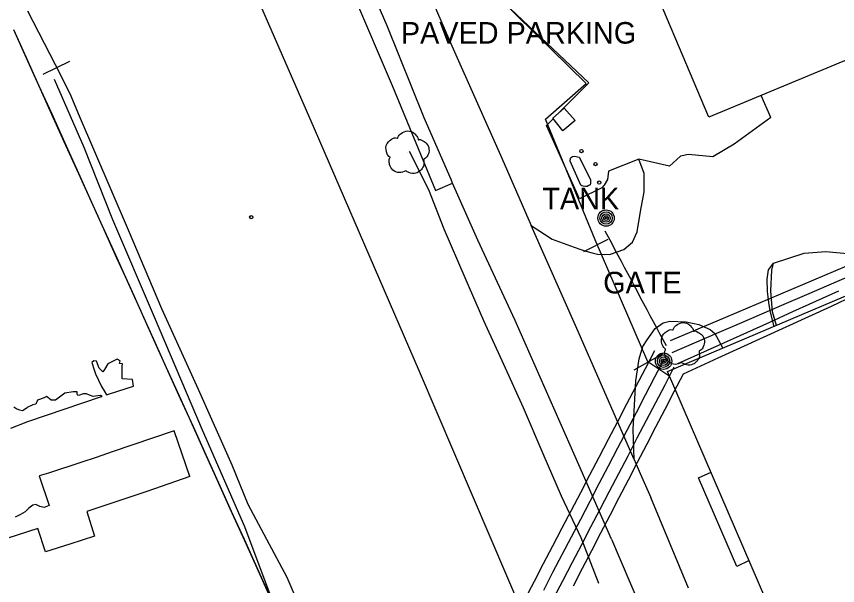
# Model space of a CAD drawing. Extents: x 368532 to 392481, y 10654822 to 10676899.
# Drawn here: x 378473.3 to 378663.9, y 10661000.4 to 10661132.5 of the extents above; entities that cross this region are included whole.
import ezdxf

# ---------------------------------------------------------------- set-up
doc = ezdxf.new("R2010")
doc.units = 0
for name, color, linetype in [('p_Catenary', 7, 'Continuous'), ('p_dtm retaining wall', 7, 'Continuous'), ('p_dtm sidewalk', 7, 'Continuous'), ('p_dtm slab', 7, 'Continuous'), ('p_railroad rr control', 7, 'Continuous'), ('p_road - paved curb', 7, 'Continuous'), ('p_road general road feature', 7, 'Continuous'), ('p_structure building', 7, 'Continuous'), ('p_structure fence', 7, 'Continuous'), ('p_structure tank', 7, 'Continuous'), ('p_structure unidentified', 7, 'Continuous'), ('p_utility general pole', 7, 'Continuous'), ('p_veg tree', 7, 'Continuous')]:
    doc.layers.add(name, color=color, linetype=linetype)

msp = doc.modelspace()

# ---------------------------------------------------------------- linework, layer by layer
at = {"layer": 'p_Catenary'}
for points in [[(378472.67, 10661129.45), (378475.62, 10661122.91), (378478.57, 10661116.37), (378481.53, 10661109.83), (378484.48, 10661103.29), (378487.44, 10661096.75), (378490.39, 10661090.21), (378493.34, 10661083.68), (378496.3, 10661077.14), (378499.25, 10661070.6), (378502.21, 10661064.06), (378505.16, 10661057.52), (378508.12, 10661050.98), (378511.07, 10661044.45), (378514.02, 10661037.91), (378516.98, 10661031.37), (378519.93, 10661024.83), (378522.89, 10661018.29), (378525.84, 10661011.75), (378528.79, 10661005.21), (378531.75, 10660998.68)], [(378472.94, 10661128.7), (378475.89, 10661122.17), (378478.85, 10661115.64), (378481.81, 10661109.11), (378484.76, 10661102.58), (378487.72, 10661096.05), (378490.67, 10661089.52), (378493.63, 10661082.99), (378496.59, 10661076.46), (378499.54, 10661069.93), (378502.5, 10661063.4), (378505.45, 10661056.87), (378508.41, 10661050.34), (378511.37, 10661043.81), (378514.32, 10661037.28), (378517.28, 10661030.75), (378520.23, 10661024.22), (378523.19, 10661017.69), (378526.15, 10661011.16), (378529.1, 10661004.63), (378532.06, 10660998.1)], [(378609.9, 10661082.69), (378610.65, 10661081.29), (378611.39, 10661079.89), (378612.14, 10661078.49), (378612.88, 10661077.09), (378613.63, 10661075.69), (378614.37, 10661074.29), (378615.12, 10661072.88), (378615.87, 10661071.48), (378616.61, 10661070.08), (378617.36, 10661068.68), (378618.1, 10661067.28), (378618.85, 10661065.88), (378619.59, 10661064.48), (378620.34, 10661063.08), (378621.08, 10661061.68), (378621.83, 10661060.28), (378622.57, 10661058.87), (378623.32, 10661057.47), (378624.07, 10661056.07)], [(378625.13, 10661057.26), (378637.92, 10661062.68), (378643.03, 10661064.85), (378648.15, 10661067.02), (378653.26, 10661069.18), (378658.38, 10661071.35), (378663.5, 10661073.52), (378668.61, 10661075.69)], [(378625.47, 10661054.45), (378635.9, 10661058.95), (378641.1, 10661061.19), (378646.31, 10661063.44), (378651.51, 10661065.68), (378656.72, 10661067.92), (378661.93, 10661070.17), (378667.13, 10661072.41)], [(378664.09, 10661068.71), (378658.75, 10661066.3), (378653.41, 10661063.89), (378648.07, 10661061.48), (378642.73, 10661059.07), (378637.39, 10661056.66), (378632.05, 10661054.25), (378626.71, 10661051.83)], [(378628.12, 10661049.51), (378636.21, 10661053.22), (378641.46, 10661055.63), (378646.7, 10661058.04), (378651.95, 10661060.45), (378657.2, 10661062.86), (378662.45, 10661065.26), (378667.69, 10661067.67)], [(378591.39, 10660997.32), (378593.53, 10661001.43), (378595.68, 10661005.55), (378597.83, 10661009.66), (378599.98, 10661013.78), (378602.13, 10661017.89), (378604.27, 10661022), (378606.42, 10661026.12), (378608.57, 10661030.23), (378610.72, 10661034.35), (378612.87, 10661038.46), (378615.01, 10661042.58), (378617.16, 10661046.69), (378619.31, 10661050.8), (378621.46, 10661054.92)], [(378595.69, 10660999.37), (378597.84, 10661003.49), (378599.99, 10661007.61), (378602.14, 10661011.73), (378604.29, 10661015.85), (378606.44, 10661019.97), (378608.59, 10661024.09), (378610.74, 10661028.21), (378612.89, 10661032.33), (378615.04, 10661036.45), (378617.19, 10661040.57), (378619.34, 10661044.69), (378621.49, 10661048.81), (378623.64, 10661052.93)], [(378598.05, 10660997.57), (378600.2, 10661001.69), (378602.35, 10661005.81), (378604.5, 10661009.93), (378606.65, 10661014.05), (378608.8, 10661018.17), (378610.95, 10661022.29), (378613.1, 10661026.41), (378615.25, 10661030.53), (378617.39, 10661034.65), (378619.54, 10661038.77), (378621.69, 10661042.89), (378623.84, 10661047.01), (378625.99, 10661051.13)], [(378602.6, 10661000.35), (378604.72, 10661004.45), (378606.85, 10661008.55), (378608.98, 10661012.65), (378611.1, 10661016.74), (378613.23, 10661020.84), (378615.36, 10661024.94), (378617.48, 10661029.04), (378619.61, 10661033.14), (378621.73, 10661037.23), (378623.86, 10661041.33), (378625.99, 10661045.43), (378628.11, 10661049.53)]]:
    msp.add_lwpolyline(points, dxfattribs=at)
at = {"layer": 'p_dtm retaining wall'}
for p, q in [((378482.13, 10661117.89), (378489.01, 10661102.1)), ((378489.01, 10661102.1), (378495.64, 10661085.37)), ((378495.64, 10661085.37), (378505.3, 10661062.72)), ((378505.3, 10661062.72), (378516.42, 10661036.55)), ((378516.42, 10661036.55), (378526.28, 10661014.1)), ((378631.6, 10661025.44), (378634.54, 10661026.69)), ((378640.51, 10661004.86), (378631.6, 10661025.44)), ((378526.28, 10661014.1), (378533.72, 10660994.25)), ((378643.35, 10661006.26), (378640.51, 10661004.86))]:
    msp.add_line(p, q, dxfattribs=at)
at = {"layer": 'p_dtm sidewalk'}
for p, q in [((378550.26, 10661140.56), (378560.52, 10661116.4)), ((378560.52, 10661116.4), (378570.57, 10661092.06)), ((378570.57, 10661092.06), (378574.56, 10661093.79))]:
    msp.add_line(p, q, dxfattribs=at)
at = {"layer": 'p_dtm slab'}
for p, q in [((378649, 10661075.2), (378656.12, 10661077.53)), ((378656.12, 10661077.53), (378661.19, 10661077.95)), ((378661.19, 10661077.95), (378666.98, 10661077.34)), ((378648.64, 10661073.57), (378649, 10661075.2)), ((378648.37, 10661068.78), (378648.64, 10661073.57)), ((378648.8, 10661063.92), (378648.37, 10661068.78)), ((378649.7, 10661060.77), (378648.8, 10661063.92)), ((378491.31, 10661052.57), (378490.83, 10661052.15)), ((378490.83, 10661052.15), (378491.37, 10661050.43)), ((378491.94, 10661052.51), (378491.31, 10661052.57)), ((378492.56, 10661050.81), (378491.94, 10661052.51)), ((378494.56, 10661051.85), (378493.81, 10661050.53)), ((378496.75, 10661052.95), (378494.56, 10661051.85)), ((378497.45, 10661052.57), (378496.75, 10661052.95)), ((378497.26, 10661051.91), (378497.45, 10661052.57)), ((378497.97, 10661051.85), (378497.26, 10661051.91)), ((378497.87, 10661051.32), (378497.97, 10661051.85)), ((378491.37, 10661050.43), (378491.7, 10661049.55)), ((378493.38, 10661049.99), (378492.56, 10661050.81)), ((378493.81, 10661050.53), (378493.38, 10661049.99)), ((378497.88, 10661048.41), (378497.87, 10661051.32)), ((378491.7, 10661049.55), (378493.1, 10661046.57)), ((378500.28, 10661048.21), (378497.88, 10661048.41)), ((378500.53, 10661046.71), (378500.28, 10661048.21)), ((378493.1, 10661046.57), (378493.67, 10661045.62)), ((378494.97, 10661044.89), (378500.53, 10661046.71)), ((378475.99, 10661038.45), (378493.11, 10661044.28)), ((378479.74, 10661043.94), (378478.24, 10661043.44)), ((378480.34, 10661044.25), (378479.74, 10661043.94)), ((378480.6, 10661044.03), (378480.34, 10661044.25)), ((378481.43, 10661043.46), (378480.6, 10661044.03)), ((378484.58, 10661045.04), (378482.39, 10661043.43)), ((378486.5, 10661045.38), (378484.58, 10661045.04)), ((378487.47, 10661045.33), (378486.5, 10661045.38)), ((378487.45, 10661044.8), (378487.47, 10661045.33)), ((378487.59, 10661044.54), (378487.45, 10661044.8)), ((378487.99, 10661044.62), (378487.59, 10661044.54)), ((378488.85, 10661044.88), (378487.99, 10661044.62)), ((378489.6, 10661044.91), (378488.85, 10661044.88)), ((378490.27, 10661044.58), (378489.6, 10661044.91)), ((378491.17, 10661044.28), (378490.27, 10661044.58)), ((378492.23, 10661044.44), (378491.17, 10661044.28)), ((378492.88, 10661044.47), (378492.23, 10661044.44)), ((378493.21, 10661044.31), (378492.88, 10661044.47)), ((378493.11, 10661044.28), (378493.21, 10661044.31)), ((378493.67, 10661045.62), (378494.21, 10661044.65)), ((378494.21, 10661044.65), (378494.97, 10661044.89)), ((378477.17, 10661042.36), (378475.81, 10661041.73)), ((378477.81, 10661042.49), (378477.17, 10661042.36)), ((378478.24, 10661043.44), (378477.81, 10661042.49)), ((378482.39, 10661043.43), (378481.43, 10661043.46)), ((378472.77, 10661041.87), (378473.45, 10661041.44)), ((378473.45, 10661041.44), (378474.07, 10661041.19)), ((378474.07, 10661041.19), (378474.72, 10661040.99)), ((378474.72, 10661040.99), (378475.81, 10661041.73)), ((378472.02, 10661036.89), (378475.99, 10661038.45)), ((378509.95, 10661036.29), (378495.56, 10661031.41)), ((378513.61, 10661025.74), (378509.95, 10661036.29)), ((378495.56, 10661031.41), (378491.82, 10661030.16)), ((378488.53, 10661029.07), (378480.75, 10661026.5)), ((378491.82, 10661030.16), (378488.53, 10661029.07)), ((378480.75, 10661026.5), (378478.62, 10661025.88)), ((378478.62, 10661025.88), (378480.93, 10661019.01)), ((378513.61, 10661025.74), (378503.62, 10661022.27)), ((378503.62, 10661022.27), (378489.66, 10661017.6)), ((378477.15, 10661019.09), (378476.22, 10661018.37)), ((378477.87, 10661019.24), (378477.15, 10661019.09)), ((378478.74, 10661018.79), (378477.87, 10661019.24)), ((378475.36, 10661017.53), (378474.31, 10661016.9)), ((378476.22, 10661018.37), (378475.36, 10661017.53)), ((378479.74, 10661018.55), (378478.74, 10661018.79)), ((378480.93, 10661019.01), (378479.74, 10661018.55)), ((378489.66, 10661017.6), (378491.49, 10661011.85)), ((378474.31, 10661016.9), (378473.01, 10661016.31)), ((378478.29, 10661013.63), (378463.54, 10661008.89)), ((378480.05, 10661008.27), (378478.29, 10661013.63)), ((378491.49, 10661011.85), (378485.74, 10661010.04)), ((378485.74, 10661010.04), (378480.05, 10661008.27))]:
    msp.add_line(p, q, dxfattribs=at)
at = {"layer": 'p_railroad rr control'}
msp.add_lwpolyline([(378591.5, 10660992.56), (378566.85, 10661050.05), (378542.52, 10661106.37), (378517.03, 10661164.76), (378489.61, 10661228.49), (378459.64, 10661298.61), (378432.27, 10661362.29), (378409.47, 10661415.04), (378396.77, 10661445.07)], dxfattribs=at)
at = {"layer": 'p_road - paved curb'}
for p, q in [((378559.33, 10661130.3), (378549.11, 10661153.87)), ((378563.67, 10661150.36), (378574.35, 10661125.64)), ((378567.98, 10661108.96), (378559.33, 10661130.3)), ((378574.35, 10661125.64), (378585.99, 10661099.55)), ((378574.2, 10661094.64), (378567.98, 10661108.96)), ((378585.99, 10661099.55), (378592.78, 10661083.98)), ((378574.56, 10661093.79), (378574.2, 10661094.64)), ((378580.44, 10661080.58), (378574.56, 10661093.79)), ((378603.41, 10661060.07), (378592.78, 10661083.98)), ((378589.07, 10661061.9), (378580.44, 10661080.58)), ((378602.98, 10661030.38), (378589.07, 10661061.9)), ((378616.67, 10661029.67), (378603.41, 10661060.07)), ((378611.42, 10661011.18), (378602.98, 10661030.38)), ((378616.67, 10661029.67), (378618.11, 10661026.44)), ((378618.11, 10661026.44), (378620.57, 10661020.81)), ((378629.27, 10660999.81), (378620.57, 10661020.81)), ((378611.42, 10661011.18), (378619.65, 10660991.9))]:
    msp.add_line(p, q, dxfattribs=at)
at = {"layer": 'p_road general road feature'}
for p, q in [((378606.2, 10661117.08), (378583.28, 10661138.68)), ((378599.44, 10661110.3), (378606.2, 10661117.08)), ((378648.43, 10661109.01), (378646.13, 10661114.15)), ((378596.32, 10661107.16), (378597.86, 10661108.71)), ((378648.43, 10661109.01), (378639.88, 10661102.85)), ((378604.03, 10661090.14), (378596.32, 10661107.16)), ((378639.88, 10661102.85), (378634.9, 10661099.85)), ((378617.79, 10661099.33), (378610.75, 10661096.55)), ((378624.87, 10661097.72), (378617.79, 10661099.33)), ((378619, 10661096.02), (378617.79, 10661099.33)), ((378627.44, 10661100.02), (378624.87, 10661097.72)), ((378629.25, 10661100.45), (378627.44, 10661100.02)), ((378634.9, 10661099.85), (378629.25, 10661100.45)), ((378610.75, 10661096.55), (378610.48, 10661094.63)), ((378619.03, 10661091.76), (378619, 10661096.02)), ((378610.48, 10661094.63), (378609.73, 10661093.34)), ((378609.19, 10661092.71), (378604.03, 10661090.14)), ((378609.73, 10661093.34), (378609.19, 10661092.71)), ((378618.17, 10661087.19), (378619.03, 10661091.76)), ((378617.36, 10661082.5), (378618.17, 10661087.19)), ((378592.78, 10661083.98), (378597.63, 10661080.77)), ((378616.26, 10661080.05), (378617.36, 10661082.5)), ((378597.63, 10661080.77), (378602.74, 10661078.89)), ((378602.74, 10661078.89), (378604.06, 10661078.45)), ((378604.06, 10661078.45), (378605.48, 10661078.01)), ((378612.76, 10661077.83), (378614.25, 10661078.38)), ((378614.25, 10661078.38), (378616.26, 10661080.05)), ((378605.48, 10661078.01), (378606.94, 10661077.61)), ((378606.94, 10661077.61), (378608.2, 10661077.31)), ((378608.2, 10661077.31), (378609.83, 10661077.21)), ((378609.83, 10661077.21), (378611.16, 10661077.26)), ((378611.16, 10661077.26), (378612.76, 10661077.83)), ((378647.86, 10661073.69), (378649, 10661075.2)), ((378647.52, 10661071.49), (378647.86, 10661073.69)), ((378647.65, 10661068.61), (378647.52, 10661071.49)), ((378647.81, 10661067.4), (378647.65, 10661068.61)), ((378647.91, 10661066.11), (378647.81, 10661067.4)), ((378648.21, 10661064.17), (378647.91, 10661066.11)), ((378649.15, 10661060.54), (378648.21, 10661064.17)), ((378621.52, 10661060.03), (378623.43, 10661061.33)), ((378623.43, 10661061.33), (378624.95, 10661061.75)), ((378624.95, 10661061.75), (378628.78, 10661061.62)), ((378628.78, 10661061.62), (378631.7, 10661061.01)), ((378631.7, 10661061.01), (378634.34, 10661059.81)), ((378619.66, 10661057.43), (378621.52, 10661060.03)), ((378634.34, 10661059.81), (378635.41, 10661058.88)), ((378618.73, 10661055.88), (378619.66, 10661057.43)), ((378635.41, 10661058.88), (378636.99, 10661055.93)), ((378617.84, 10661053.03), (378618.73, 10661055.88)), ((378636.99, 10661055.93), (378637.2, 10661055.48)), ((378617.06, 10661047.93), (378617.84, 10661053.03)), ((378616.44, 10661036.64), (378617.06, 10661047.93)), ((378616.67, 10661029.67), (378616.44, 10661036.64))]:
    msp.add_line(p, q, dxfattribs=at)
at = {"layer": 'p_structure building'}
for points in [[(378685.59, 10661130.53), (378634, 10661109.11), (378600.72, 10661187.74), (378649.76, 10661208.66), (378628.61, 10661257.23), (378630.01, 10661257.76), (378619.88, 10661282.83)], [(378666.68, 10660952.18), (378624.45, 10661050.07), (378676.04, 10661071.93)]]:
    msp.add_lwpolyline(points, dxfattribs=at)
msp.add_lwpolyline([(378600.15, 10661105.89), (378597.77, 10661108.82), (378600.46, 10661111.19), (378602.97, 10661108.3)], close=True, dxfattribs=at)
at = {"layer": 'p_structure fence'}
for p, q in [((378605.58, 10661116.93), (378582.77, 10661139.36)), ((378483.72, 10661118.65), (378476.01, 10661133.69)), ((378479.52, 10661119.06), (378485.75, 10661122.06)), ((378486.03, 10661113.97), (378483.72, 10661118.65)), ((378596.09, 10661108.59), (378605.58, 10661116.93)), ((378487.73, 10661109.85), (378486.03, 10661113.97)), ((378499.37, 10661082.89), (378487.73, 10661109.85)), ((378607.62, 10661080.62), (378596.09, 10661108.59)), ((378564.44, 10661101.2), (378568.93, 10661092.3)), ((378568.93, 10661092.3), (378572.48, 10661083.15)), ((378507.1, 10661064.63), (378499.37, 10661082.89)), ((378572.48, 10661083.15), (378577.42, 10661071.92)), ((378604.98, 10661077.89), (378610.63, 10661080.79)), ((378619.82, 10661052.29), (378607.62, 10661080.62)), ((378577.42, 10661071.92), (378581.71, 10661061.87)), ((378515.61, 10661045.92), (378507.1, 10661064.63)), ((378581.71, 10661061.87), (378586.37, 10661051.79)), ((378623.3, 10661054.2), (378616.61, 10661050.36)), ((378586.37, 10661051.79), (378590.91, 10661041.74)), ((378624.72, 10661049.1), (378619.82, 10661052.29)), ((378523.41, 10661028.37), (378515.61, 10661045.92)), ((378590.91, 10661041.74), (378595.48, 10661031.04)), ((378595.48, 10661031.04), (378599.71, 10661021.25)), ((378527.1, 10661019.24), (378523.41, 10661028.37)), ((378599.71, 10661021.25), (378604.32, 10661011.57)), ((378531.47, 10661011.13), (378527.1, 10661019.24)), ((378604.32, 10661011.57), (378608.42, 10661001)), ((378536.16, 10661002.29), (378531.47, 10661011.13)), ((378540.08, 10660993.19), (378536.16, 10661002.29))]:
    msp.add_line(p, q, dxfattribs=at)
at = {"layer": 'p_structure tank'}
for p, q in [((378601.86, 10661098.9), (378601.9, 10661099.58)), ((378601.9, 10661099.58), (378602.11, 10661099.8)), ((378602.11, 10661099.8), (378602.41, 10661099.93)), ((378602.41, 10661099.93), (378602.83, 10661100.01)), ((378602.83, 10661100.01), (378603.19, 10661099.97)), ((378603.19, 10661099.97), (378603.51, 10661099.92)), ((378603.51, 10661099.92), (378603.88, 10661099.8)), ((378603.88, 10661099.8), (378603.99, 10661099.73)), ((378603.99, 10661099.73), (378606.51, 10661094.51)), ((378604.34, 10661093.32), (378601.86, 10661098.9)), ((378606.45, 10661093.41), (378606.19, 10661093.2)), ((378606.57, 10661093.8), (378606.45, 10661093.41)), ((378606.51, 10661094.51), (378606.57, 10661093.8)), ((378604.52, 10661093.18), (378604.34, 10661093.32)), ((378604.85, 10661093.04), (378604.52, 10661093.18)), ((378605.4, 10661092.99), (378604.85, 10661093.04)), ((378605.8, 10661092.96), (378605.4, 10661092.99)), ((378606.19, 10661093.2), (378605.8, 10661092.96))]:
    msp.add_line(p, q, dxfattribs=at)
at = {"layer": 'p_structure unidentified'}
for centre in [(378604.44, 10661101.22), (378607.71, 10661098.2), (378608.57, 10661093.91), (378527.83, 10661085.88)]:
    msp.add_circle(centre, 0.375, dxfattribs=at)
at = {"layer": 'p_utility general pole'}
for centre, radius in [((378610.17, 10661085.68), 1.9), ((378610.17, 10661085.68), 1.44), ((378610.17, 10661085.68), 0.973), ((378610.17, 10661085.68), 0.539), ((378610.17, 10661085.68), 0.192), ((378623.5, 10661052.47), 1.9), ((378623.5, 10661052.47), 1.44), ((378623.5, 10661052.47), 0.973), ((378623.5, 10661052.47), 0.539), ((378623.5, 10661052.47), 0.192)]:
    msp.add_circle(centre, radius, dxfattribs=at)
at = {"layer": 'p_veg tree'}
for p, q in [((378564.03, 10661100.8), (378564.03, 10661100.8)), ((378627.97, 10661056.31), (378627.97, 10661056.31))]:
    msp.add_line(p, q, dxfattribs=at)
for points in [[(378563.7, 10661096.65), (378562.2, 10661096.23), (378560.7, 10661096.81), (378559.94, 10661098.11), (378559.82, 10661098.95), (378559.98, 10661099.63), (378560.05, 10661099.77), (378559.96, 10661099.84), (378559.36, 10661100.59), (378559.17, 10661102.51), (378560.4, 10661103.98), (378561.67, 10661104.25), (378561.82, 10661104.24), (378561.86, 10661104.36), (378562.6, 10661105.33), (378564.11, 10661105.89), (378565.69, 10661105.33), (378566.37, 10661104.48), (378566.58, 10661103.97), (378566.59, 10661103.86), (378566.69, 10661103.89), (378567.35, 10661103.76), (378568.42, 10661103.06), (378569.07, 10661101.63), (378568.8, 10661100.26), (378568.05, 10661099.4), (378567.82, 10661099.27), (378567.78, 10661099.21), (378567.79, 10661099.15), (378567.86, 10661098.7), (378567.79, 10661097.73), (378567.1, 10661096.73), (378566.02, 10661096.09), (378564.42, 10661096.21), (378563.68, 10661096.65)], [(378627.68, 10661052.16), (378626.19, 10661051.72), (378624.68, 10661052.29), (378623.9, 10661053.58), (378623.77, 10661054.42), (378623.93, 10661055.1), (378623.99, 10661055.24), (378623.91, 10661055.31), (378623.3, 10661056.05), (378623.09, 10661057.97), (378624.3, 10661059.45), (378625.57, 10661059.74), (378625.71, 10661059.73), (378625.76, 10661059.85), (378626.48, 10661060.83), (378627.99, 10661061.41), (378629.57, 10661060.86), (378630.26, 10661060.02), (378630.47, 10661059.52), (378630.49, 10661059.4), (378630.59, 10661059.44), (378631.25, 10661059.32), (378632.33, 10661058.63), (378632.99, 10661057.2), (378632.73, 10661055.83), (378632, 10661054.97), (378631.77, 10661054.83), (378631.73, 10661054.77), (378631.74, 10661054.71), (378631.82, 10661054.26), (378631.76, 10661053.29), (378631.08, 10661052.28), (378630, 10661051.63), (378628.4, 10661051.73), (378627.66, 10661052.16)]]:
    msp.add_spline(points, degree=3, dxfattribs=at)

# ---------------------------------------------------------------- texts
at = {"layer": 'p_road general road feature'}
msp.add_text(' PAVED PARKING', height=5, dxfattribs=at).set_placement((378560.69, 10661126.15))
at = {"layer": 'p_structure fence'}
msp.add_text(' GATE', height=5, dxfattribs=at).set_placement((378607.64, 10661068.2))
at = {"layer": 'p_structure tank'}
msp.add_text(' TANK', height=5, dxfattribs=at).set_placement((378593.52, 10661087.69))

doc.saveas('drawing.dxf')
